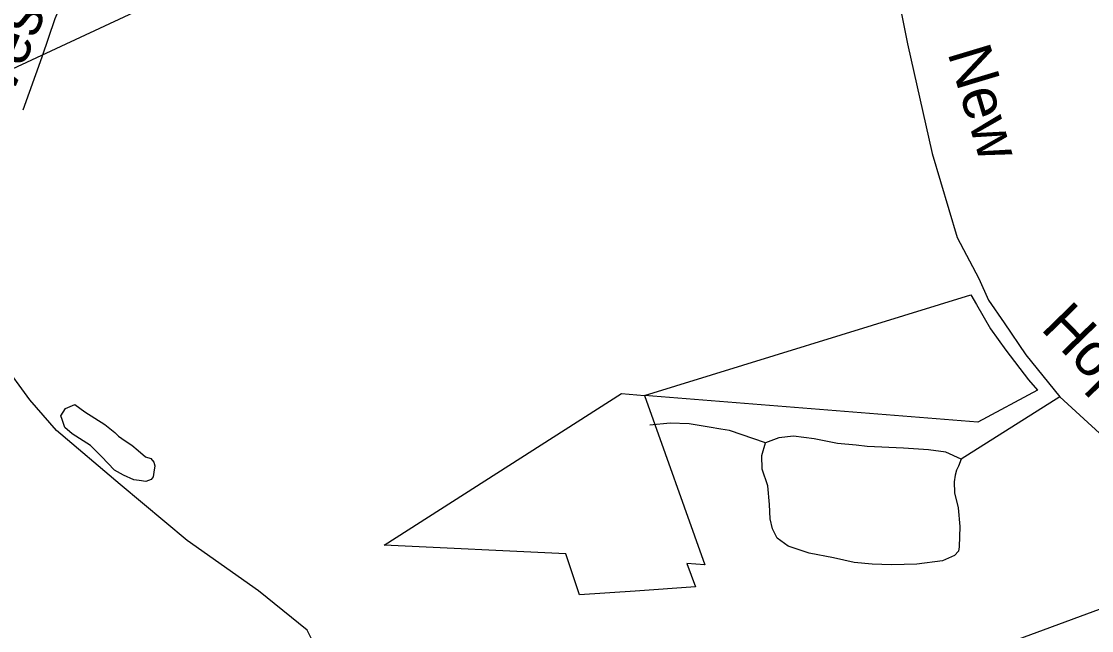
# Model space of a CAD drawing. Extents: x 2260773 to 2342389, y 552869 to 618546.
# Drawn here: x 2317204 to 2319547, y 599066 to 600401 of the extents above; entities that cross this region are included whole.
import ezdxf

# ---------------------------------------------------------------- set-up
doc = ezdxf.new("R2010")
doc.units = 0
for name, color, linetype in [('Exist Boundary Political City Limit New', 7, 'Continuous'), ('Exist Hydrographic Misc Water Feature', 7, 'Continuous'), ('Exist Road Non-System Type 51', 7, 'Continuous'), ('Exist Road Non-System Type 51 Label', 7, 'Continuous'), ('Exist Road Secondary Type 51 Attributed', 7, 'Continuous'), ('Exist Road Secondary Type 51 Label', 7, 'Continuous'), ('Map Preparation Boundary City Limit Buffer Line', 7, 'Continuous')]:
    doc.layers.add(name, color=color, linetype=linetype)

msp = doc.modelspace()

# ---------------------------------------------------------------- linework, layer by layer
at = {"layer": 'Exist Boundary Political City Limit New'}
for points in [[(2317203.5, 600937.3), (2317206.2, 600938.8), (2317208.8, 600940.2), (2317212.2, 600942.2), (2317215.8, 600944.2), (2317218.2, 600945.6), (2317220.8, 600947.1), (2317224.2, 600949), (2317227.8, 600951), (2317231.2, 600952.9), (2317234.8, 600954.8), (2317238.2, 600956.8), (2317241.8, 600958.8), (2317245.2, 600960.7), (2317248.8, 600962.6), (2317321.5, 600823.6), (2317515.8, 600451.4), (2317427.8, 600410.4), (2317087.5, 600251.9)], [(2318568.5, 599581.4), (2319282.8, 599801.6), (2319295, 599780.3), (2319325.8, 599727.6), (2319359.2, 599680.2), (2319409.2, 599615.8), (2319428.5, 599592.8), (2319298.2, 599522.6), (2318568.5, 599581.4)], [(2318568.5, 599581.4), (2318700.5, 599210), (2318661, 599213.2), (2318679.8, 599162), (2318547.8, 599152.8), (2318426, 599144.2), (2318396.2, 599234.6), (2317998.2, 599253.6), (2318517.8, 599585.9), (2318568.5, 599581.4)]]:
    msp.add_lwpolyline(points, dxfattribs=at)
at = {"layer": 'Exist Hydrographic Misc Water Feature'}
for points in [[(2317851.7, 599023), (2317829.4, 599066.9), (2317722.8, 599153.6), (2317567.1, 599263.8), (2317420.1, 599386.5), (2317280.9, 599504.8), (2317222.4, 599572), (2317161.5, 599655.3), (2317100.8, 599722.5), (2317060.4, 599758.2), (2317037.7, 599787.9), (2317011.6, 599809.7), (2316987.7, 599821.4), (2316963.7, 599825), (2316933.9, 599823), (2316880, 599820.2), (2316825.9, 599819.8), (2316777.7, 599821), (2316733.8, 599818.7), (2316703.5, 599820.4), (2316687.9, 599820.3)], [(2317431, 599482.2), (2317445.5, 599472.3), (2317459.3, 599460.5), (2317475.3, 599446.7), (2317487.4, 599442.9), (2317493.7, 599435), (2317495.8, 599427), (2317493.9, 599413.1), (2317492.1, 599402.8), (2317487.8, 599397), (2317476.1, 599393.1), (2317461.9, 599394.8), (2317449.8, 599396.6), (2317427.7, 599406.4), (2317408, 599417.9), (2317379.3, 599447.8), (2317355.3, 599471.7), (2317331.1, 599487.1), (2317314.9, 599497.2), (2317298.9, 599511), (2317293, 599528.9), (2317290.5, 599536.6), (2317300.4, 599552.9), (2317310.4, 599557.1), (2317320.5, 599561.3), (2317342.4, 599545.4), (2317386.9, 599518), (2317408.8, 599500.1), (2317416.8, 599492), (2317431, 599482.2)]]:
    msp.add_lwpolyline(points, dxfattribs=at)
at = {"layer": 'Exist Road Non-System Type 51'}
msp.add_line((2319477.8, 599578.5), (2319261.3, 599441.6), dxfattribs=at)
for points in [[(2317638.9, 601007.3), (2317650.6, 600977.4), (2317652.6, 600948.8), (2317644.9, 600916.4), (2317614.5, 600868.7), (2317553.5, 600805.8), (2317467.8, 600697.2), (2317384, 600595.2), (2317313.5, 600492.3), (2317277.3, 600406.6), (2317248.8, 600322.7), (2317206.9, 600206.4)], [(2318735.1, 599507.5), (2318710.2, 599511.7), (2318666.1, 599519.3), (2318624.1, 599520.8), (2318580.2, 599516.2)], [(2318833.4, 599477.2), (2318754.2, 599504.2), (2318735.1, 599507.5)], [(2319261.3, 599441.6), (2319228.3, 599456.8), (2319190.2, 599461.9), (2319135.6, 599465.7), (2319055.6, 599469.6), (2319031.5, 599472.1), (2318990.8, 599475.9), (2318940, 599486.1), (2318894.3, 599492.4), (2318862.6, 599488.6), (2318833.4, 599477.2)], [(2319261.3, 599441.6), (2319255.9, 599426.3), (2319251.7, 599417.9), (2319248.6, 599406.4), (2319246, 599392), (2319247.3, 599367.9), (2319254.9, 599334.9), (2319258.7, 599294.2), (2319257.5, 599249.8), (2319255.9, 599239.9), (2319247.4, 599230.7), (2319220.6, 599219.3), (2319164.8, 599211.6), (2319108.9, 599210.4), (2319067, 599211.6), (2319027.6, 599215.4), (2318981.9, 599225.6), (2318928.6, 599235.8), (2318882.9, 599251), (2318858.8, 599268.8), (2318848.6, 599289.1), (2318843.5, 599310.7), (2318842.3, 599342.5), (2318838.4, 599383.2), (2318825.7, 599420), (2318825.1, 599449.7), (2318833.4, 599477.2)]]:
    msp.add_lwpolyline(points, dxfattribs=at)
at = {"layer": 'Exist Road Non-System Type 51 Label'}
msp.add_lwpolyline([(2319875.9, 599227.8), (2318529.3, 598730.4)], dxfattribs=at)
at = {"layer": 'Exist Road Secondary Type 51 Attributed'}
msp.add_lwpolyline([(2318498.2, 601663.5), (2318542.1, 601594.9), (2318660.7, 601409.7), (2318820.7, 601214.7), (2318885.4, 601114.3), (2318927.3, 601036.8), (2318961.6, 600970.7), (2319008.2, 600873.1), (2319051.3, 600756.2), (2319090.9, 600617.6), (2319100.2, 600571.4), (2319144.5, 600351.3), (2319197.8, 600111.2), (2319253, 599927.3), (2319300.4, 599837.8), (2319321.6, 599790.1), (2319355.9, 599740.5), (2319403.5, 599670), (2319477.8, 599578.5), (2319616.8, 599450.8), (2319723.5, 599353.6), (2319780.6, 599306), (2319817.5, 599280.1), (2319875.9, 599227.8)], dxfattribs=at)
at = {"layer": 'Map Preparation Boundary City Limit Buffer Line'}
for points in [[(2317203.5, 600937.3), (2317206.2, 600938.8), (2317208.8, 600940.2), (2317212.2, 600942.2), (2317215.8, 600944.2), (2317218.2, 600945.6), (2317220.8, 600947.1), (2317224.2, 600949), (2317227.8, 600951), (2317231.2, 600952.9), (2317234.8, 600954.8), (2317238.2, 600956.8), (2317241.8, 600958.8), (2317245.2, 600960.7), (2317248.8, 600962.6), (2317321.5, 600823.6), (2317515.8, 600451.4), (2317427.8, 600410.4), (2317087.5, 600251.9)], [(2318568.5, 599581.4), (2319282.8, 599801.6), (2319295, 599780.3), (2319325.8, 599727.6), (2319359.2, 599680.2), (2319409.2, 599615.8), (2319428.5, 599592.8), (2319298.2, 599522.6), (2318568.5, 599581.4)], [(2318568.5, 599581.4), (2318700.5, 599210), (2318661, 599213.2), (2318679.8, 599162), (2318547.8, 599152.8), (2318426, 599144.2), (2318396.2, 599234.6), (2317998.2, 599253.6), (2318517.8, 599585.9), (2318568.5, 599581.4)]]:
    msp.add_lwpolyline(points, dxfattribs=at)

# ---------------------------------------------------------------- texts
at = {"layer": 'Exist Road Non-System Type 51 Label'}
msp.add_text('West', height=95, rotation=67.6617, dxfattribs=at).set_placement((2317161.7, 600185.8))
at = {"layer": 'Exist Road Secondary Type 51 Label'}
for s, rotation, p in [('New', 286.7033, (2319231.2, 600332.5)), ('Hope', 314.2785, (2319433.8, 599726.8))]:
    msp.add_text(s, height=95, rotation=rotation, dxfattribs=at).set_placement(p)

doc.saveas('drawing.dxf')
